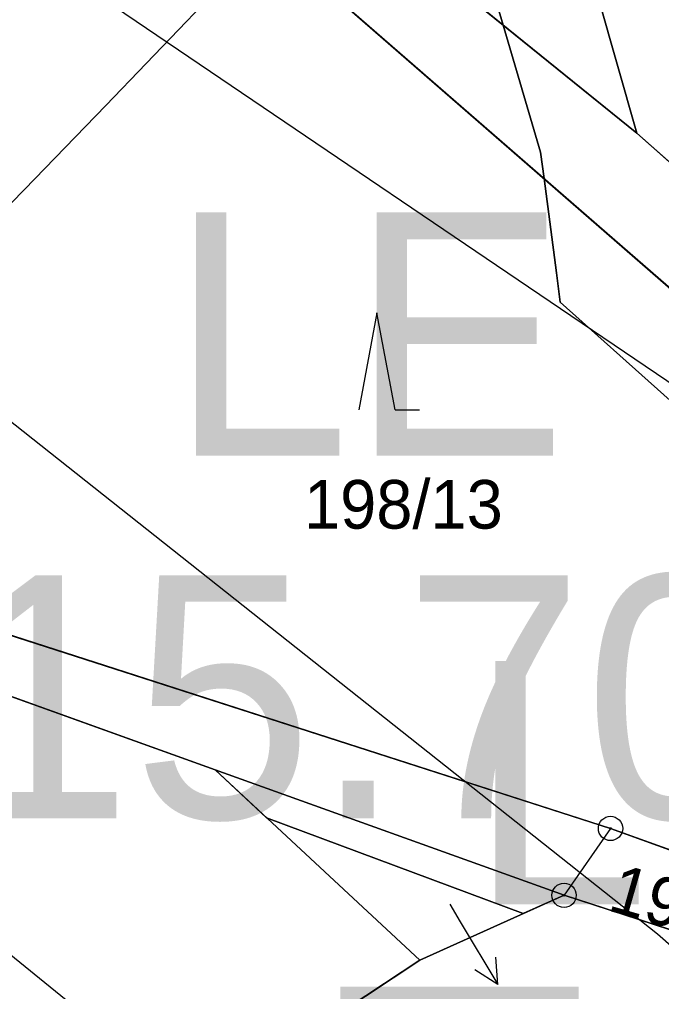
# Model space of a CAD drawing. Extents: x -706130 to -698555, y -971544 to -967260.
# Drawn here: x -703593.23 to -703566.82, y -970370.62 to -970330.64 of the extents above; entities that cross this region are included whole.
import ezdxf

# ---------------------------------------------------------------- set-up
doc = ezdxf.new("R2010")
doc.units = 0
for name, color, linetype in [('BPEJ hranice S', 7, 'Continuous'), ('BPEJ I-II trida ochrany S', 7, 'Continuous'), ('Docházková izochrona - VLAK N', 7, 'Continuous'), ('Hranice intravilán', 7, 'Continuous'), ('KN_Hranice_parcel', 7, 'Continuous'), ('KN_Parcelni cisla', 7, 'Continuous'), ('KN_Parcelni cisla_sipky', 7, 'Continuous'), ('KN_Polygon parcely', 7, 'Continuous'), ('KN_POZEMKY_10_LESNI POZEMEK', 7, 'Continuous'), ('KN_POZEMKY_14_OSTATNI PLOCHA', 7, 'Continuous'), ('KN_POZEMKY_2_ORNA PUDA', 7, 'Continuous'), ('KN_POZEMKY_5_ZAHRADA', 7, 'Continuous'), ('KN_VYUZITI_17_ostatni plocha_ostatni komunikace', 7, 'Continuous'), ('KN_VYUZITI_26_ostatni plocha_jina plocha', 7, 'Continuous'), ('KN_Značky bodu BP', 7, 'Continuous'), ('KN_Značky kultur', 7, 'Continuous'), ('Plochy lesní všeobecné S', 7, 'Continuous'), ('Plochy smíšené nezastavěného území všeobecné S', 7, 'Continuous'), ('Plochy smíšené obytné venkovské S', 7, 'Continuous'), ('Plochy verejnych prostranstvi - komunikace ostatni S', 7, 'Continuous'), ('Plochy zemědělské všeobecné CELEK S', 7, 'Continuous'), ('Plochy zmen_ zastavitelne plochy popis', 7, 'Continuous'), ('Regulační bloky v krajině S', 7, 'Continuous'), ('Regulační bloky zastavěné S', 7, 'Continuous'), ('Regulační kódy v krajině S', 7, 'Continuous'), ('Regulační kódy zastavěné S', 7, 'Continuous'), ('VÝŠKOPIS_vrstevnice hlavní', 7, 'Continuous'), ('VÝŠKOPIS_vrstevnice zesílená', 7, 'Continuous'), ('Zastavene uzemi N', 7, 'Continuous'), ('Zastavene uzemi plochy N', 7, 'Continuous')]:
    doc.layers.add(name, color=color, linetype=linetype)

msp = doc.modelspace()

# ---------------------------------------------------------------- linework, layer by layer
at = {"layer": 'BPEJ hranice S'}
for points in [[(-703543.88, -970308.96), (-703575.83, -970307.17), (-703575.024, -970310.008), (-703579.078, -970309.754), (-703578.857, -970310.66), (-703576.752, -970319.302), (-703573.339, -970330.87), (-703571.796, -970336.097), (-703571.653, -970337.187), (-703571.145, -970341.063), (-703570.987, -970342.269), (-703545.4, -970365.134)], [(-703521.358, -970401.721), (-703526.313, -970392.115), (-703527.019, -970386.612), (-703527.598, -970382.095), (-703530.212, -970378.882), (-703530.266, -970378.816), (-703534.749, -970374.763), (-703545.4, -970365.134), (-703570.987, -970342.269), (-703571.145, -970341.063), (-703571.653, -970337.187), (-703571.796, -970336.097), (-703573.339, -970330.87), (-703576.752, -970319.302), (-703578.857, -970310.66), (-703579.078, -970309.754), (-703575.024, -970310.008), (-703575.83, -970307.17), (-703543.88, -970308.96), (-703535.054, -970310.407), (-703532.685, -970311.749), (-703530.488, -970312.577), (-703529.679, -970312.882), (-703524.71, -970314.755)], [(-703646.15, -970332.73), (-703632.252, -970340.643), (-703627.096, -970330.836), (-703626.888, -970330.882), (-703625.56, -970327.91), (-703593.92, -970335.61), (-703602.16, -970353.21), (-703603.047, -970353.01), (-703603.939, -970354.94), (-703602.51, -970355.27), (-703585.18, -970361.5), (-703583.066, -970363.468), (-703572.508, -970367.413), (-703570.83, -970366.66), (-703551.37, -970372.97), (-703530.212, -970378.882), (-703527.598, -970382.095), (-703527.019, -970386.612), (-703526.313, -970392.115), (-703521.358, -970401.721)], [(-703551.37, -970372.97), (-703570.83, -970366.66), (-703572.508, -970367.413), (-703583.066, -970363.468), (-703585.18, -970361.5), (-703602.51, -970355.27), (-703603.939, -970354.94), (-703603.047, -970353.01), (-703602.16, -970353.21), (-703593.92, -970335.61), (-703625.56, -970327.91), (-703626.888, -970330.882), (-703627.096, -970330.836), (-703632.252, -970340.643), (-703646.15, -970332.73)]]:
    msp.add_lwpolyline(points, dxfattribs=at)
at = {"layer": 'BPEJ I-II trida ochrany S'}
for p, q in [((-703575.024, -970310.008), (-703567.84, -970335.32)), ((-703567.84, -970335.32), (-703520.6, -970377.03))]:
    msp.add_line(p, q, dxfattribs=at)
at = {"layer": 'Docházková izochrona - VLAK N'}
msp.add_circle((-704165.451, -969778.767), 800, dxfattribs=at)
at = {"layer": 'Hranice intravilán'}
msp.add_lwpolyline([(-703506.95, -970413.21), (-703510.55, -970383.21), (-703519.27, -970381.94), (-703551.37, -970372.97), (-703570.83, -970366.66), (-703576.77, -970369.33), (-703585.18, -970361.5), (-703602.51, -970355.27), (-703602.16, -970353.21), (-703593.92, -970335.61), (-703625.56, -970327.91), (-703631.45, -970341.1), (-703646.15, -970332.73)], dxfattribs=at)
at = {"layer": 'KN_Hranice_parcel'}
for p, q in [((-703567.84, -970335.32), (-703575.83, -970307.17)), ((-703520.6, -970377.03), (-703567.84, -970335.32)), ((-703585.18, -970361.5), (-703576.77, -970369.33)), ((-703570.83, -970366.66), (-703585.18, -970361.5)), ((-703576.77, -970369.33), (-703570.83, -970366.66)), ((-703576.77, -970369.33), (-703581.16, -970372.23))]:
    msp.add_line(p, q, dxfattribs=at)
for points in [[(-703623.56, -970304.51), (-703584.36, -970321.95), (-703567.84, -970335.32)], [(-703526.62, -970376.37), (-703586.2, -970324.53), (-703627.08, -970307.65), (-703635.35, -970306.97)], [(-703585.18, -970361.5), (-703602.51, -970355.27), (-703629.96, -970348.93)], [(-703602.16, -970353.21), (-703568.92, -970363.91), (-703550.58, -970370.54), (-703536.13, -970374.49), (-703526.62, -970376.37)], [(-703519.27, -970381.94), (-703551.37, -970372.97), (-703570.83, -970366.66)]]:
    msp.add_lwpolyline(points, dxfattribs=at)
at = {"layer": 'KN_Parcelni cisla_sipky'}
for p, q in [((-703575.53, -970367.03), (-703575.1, -970367.75)), ((-703575.1, -970367.75), (-703573.554, -970370.322)), ((-703573.554, -970370.322), (-703573.641, -970369.206)), ((-703573.554, -970370.322), (-703574.499, -970369.722))]:
    msp.add_line(p, q, dxfattribs=at)
at = {"layer": 'KN_Polygon parcely'}
for points in [[(-703634.06, -970304.37), (-703672.63, -970303.91), (-703635.35, -970306.97), (-703627.08, -970307.65), (-703586.2, -970324.53), (-703526.62, -970376.37), (-703520.6, -970377.03), (-703567.84, -970335.32), (-703584.36, -970321.95), (-703623.56, -970304.51)], [(-703567.84, -970335.32), (-703575.83, -970307.17), (-703623.56, -970304.51), (-703584.36, -970321.95)], [(-703625.56, -970327.91), (-703593.92, -970335.61), (-703602.16, -970353.21), (-703568.92, -970363.91), (-703550.58, -970370.54), (-703536.13, -970374.49), (-703526.62, -970376.37), (-703586.2, -970324.53), (-703627.08, -970307.65), (-703635.35, -970306.97), (-703646.15, -970332.73), (-703631.45, -970341.1)], [(-703629.04, -970347.16), (-703629.96, -970348.93), (-703602.51, -970355.27), (-703585.18, -970361.5), (-703570.83, -970366.66), (-703551.37, -970372.97), (-703519.27, -970381.94), (-703510.55, -970383.21), (-703520.6, -970377.03), (-703526.62, -970376.37), (-703536.13, -970374.49), (-703550.58, -970370.54), (-703568.92, -970363.91), (-703602.16, -970353.21)], [(-703628.65, -970362.29), (-703626.44, -970359.2), (-703621.9, -970352.85), (-703611.86, -970360.13), (-703613.38, -970362.18), (-703616.65, -970366.59), (-703618.44, -970369.01), (-703618.59, -970369.21), (-703605.17, -970378.02), (-703591.04, -970373.06), (-703581.16, -970372.23), (-703576.77, -970369.33), (-703585.18, -970361.5), (-703602.51, -970355.27), (-703629.96, -970348.93), (-703634.72, -970358.12)], [(-703570.83, -970366.66), (-703585.18, -970361.5), (-703576.77, -970369.33)], [(-703551.37, -970372.97), (-703570.83, -970366.66), (-703576.77, -970369.33), (-703581.16, -970372.23), (-703565.8, -970381.62), (-703537.96, -970401.43), (-703521.21, -970404.7), (-703519.27, -970381.94)]]:
    msp.add_lwpolyline(points, close=True, dxfattribs=at)
msp.add_lwpolyline([(-703101.77, -970393.29), (-703180.98, -970367.52), (-703222.41, -970359.09), (-703238.4, -970354.77), (-703282.08, -970349.74), (-703302.56, -970346.95), (-703344.42, -970343.17), (-703393.17, -970334.04), (-703414.53, -970329.99), (-703464.62, -970329.07), (-703507.08, -970316.99), (-703519.13, -970313.02), (-703543.88, -970308.96), (-703575.83, -970307.17), (-703567.84, -970335.32), (-703520.6, -970377.03), (-703394.73, -970395.4), (-703351.24, -970400.63), (-703308.86, -970406.89), (-703299.83, -970408.91), (-703222.69, -970421.09), (-703201.65, -970428.27), (-703127.84, -970453.09)], dxfattribs=at)
at = {"layer": 'KN_POZEMKY_10_LESNI POZEMEK'}
for p, q in [((-703586.2, -970324.53), (-703526.62, -970376.37)), ((-703568.92, -970363.91), (-703602.16, -970353.21)), ((-703576.77, -970369.33), (-703585.18, -970361.5)), ((-703585.18, -970361.5), (-703570.83, -970366.66)), ((-703550.58, -970370.54), (-703568.92, -970363.91)), ((-703570.83, -970366.66), (-703576.77, -970369.33))]:
    msp.add_line(p, q, dxfattribs=at)
at = {"layer": 'KN_POZEMKY_14_OSTATNI PLOCHA'}
for p, q in [((-703575.83, -970307.17), (-703567.84, -970335.32)), ((-703567.84, -970335.32), (-703584.36, -970321.95)), ((-703584.36, -970321.95), (-703567.84, -970335.32)), ((-703526.62, -970376.37), (-703586.2, -970324.53)), ((-703567.84, -970335.32), (-703520.6, -970377.03)), ((-703602.16, -970353.21), (-703568.92, -970363.91)), ((-703585.18, -970361.5), (-703602.51, -970355.27)), ((-703570.83, -970366.66), (-703585.18, -970361.5)), ((-703568.92, -970363.91), (-703550.58, -970370.54)), ((-703551.37, -970372.97), (-703570.83, -970366.66))]:
    msp.add_line(p, q, dxfattribs=at)
at = {"layer": 'KN_POZEMKY_2_ORNA PUDA'}
for p, q in [((-703567.84, -970335.32), (-703575.83, -970307.17)), ((-703520.6, -970377.03), (-703567.84, -970335.32))]:
    msp.add_line(p, q, dxfattribs=at)
at = {"layer": 'KN_POZEMKY_5_ZAHRADA'}
for p, q in [((-703602.51, -970355.27), (-703585.18, -970361.5)), ((-703585.18, -970361.5), (-703576.77, -970369.33)), ((-703576.77, -970369.33), (-703570.83, -970366.66)), ((-703570.83, -970366.66), (-703551.37, -970372.97)), ((-703581.16, -970372.23), (-703576.77, -970369.33)), ((-703576.77, -970369.33), (-703581.16, -970372.23))]:
    msp.add_line(p, q, dxfattribs=at)
at = {"layer": 'KN_VYUZITI_17_ostatni plocha_ostatni komunikace'}
for p, q in [((-703584.36, -970321.95), (-703567.84, -970335.32)), ((-703526.62, -970376.37), (-703586.2, -970324.53)), ((-703567.84, -970335.32), (-703520.6, -970377.03)), ((-703602.16, -970353.21), (-703568.92, -970363.91)), ((-703585.18, -970361.5), (-703602.51, -970355.27)), ((-703570.83, -970366.66), (-703585.18, -970361.5)), ((-703568.92, -970363.91), (-703550.58, -970370.54)), ((-703551.37, -970372.97), (-703570.83, -970366.66))]:
    msp.add_line(p, q, dxfattribs=at)
at = {"layer": 'KN_VYUZITI_26_ostatni plocha_jina plocha'}
for p, q in [((-703575.83, -970307.17), (-703567.84, -970335.32)), ((-703567.84, -970335.32), (-703584.36, -970321.95))]:
    msp.add_line(p, q, dxfattribs=at)
at = {"layer": 'KN_Značky bodu BP'}
for centre, radius in [((-703568.92, -970363.91), 0.5), ((-703568.92, -970363.91), 0.0303), ((-703570.83, -970366.66), 0.5), ((-703570.83, -970366.66), 0.0303)]:
    msp.add_circle(centre, radius, dxfattribs=at)
at = {"layer": 'KN_Značky kultur'}
for p, q in [((-703578.53, -970342.7), (-703579.28, -970346.7)), ((-703577.78, -970346.7), (-703578.53, -970342.7)), ((-703577.78, -970346.7), (-703576.784, -970346.7))]:
    msp.add_line(p, q, dxfattribs=at)
at = {"layer": 'Plochy lesní všeobecné S'}
for p, q in [((-703526.62, -970376.37), (-703586.2, -970324.53)), ((-703602.16, -970353.21), (-703568.92, -970363.91)), ((-703570.83, -970366.66), (-703585.18, -970361.5)), ((-703585.18, -970361.5), (-703576.77, -970369.33)), ((-703568.92, -970363.91), (-703550.58, -970370.54)), ((-703576.77, -970369.33), (-703570.83, -970366.66))]:
    msp.add_line(p, q, dxfattribs=at)
at = {"layer": 'Plochy smíšené nezastavěného území všeobecné S'}
for p, q in [((-703567.84, -970335.32), (-703575.83, -970307.17)), ((-703520.6, -970377.03), (-703567.84, -970335.32))]:
    msp.add_line(p, q, dxfattribs=at)
msp.add_lwpolyline([(-703627.08, -970307.65), (-703586.2, -970324.53), (-703526.62, -970376.37)], dxfattribs=at)
at = {"layer": 'Plochy smíšené obytné venkovské S'}
for p, q in [((-703576.77, -970369.33), (-703585.18, -970361.5)), ((-703570.83, -970366.66), (-703576.77, -970369.33))]:
    msp.add_line(p, q, dxfattribs=at)
for points in [[(-703585.18, -970361.5), (-703602.51, -970355.27), (-703629.96, -970348.93)], [(-703519.27, -970381.94), (-703551.37, -970372.97), (-703570.83, -970366.66)]]:
    msp.add_lwpolyline(points, dxfattribs=at)
at = {"layer": 'Plochy verejnych prostranstvi - komunikace ostatni S'}
for p, q in [((-703602.51, -970355.27), (-703585.18, -970361.5)), ((-703585.18, -970361.5), (-703570.83, -970366.66))]:
    msp.add_line(p, q, dxfattribs=at)
for points in [[(-703550.58, -970370.54), (-703568.92, -970363.91), (-703602.16, -970353.21)], [(-703570.83, -970366.66), (-703551.37, -970372.97), (-703519.27, -970381.94)]]:
    msp.add_lwpolyline(points, dxfattribs=at)
at = {"layer": 'Plochy zemědělské všeobecné CELEK S'}
for p, q in [((-703575.83, -970307.17), (-703567.84, -970335.32)), ((-703567.84, -970335.32), (-703520.6, -970377.03))]:
    msp.add_line(p, q, dxfattribs=at)
at = {"layer": 'Regulační bloky v krajině S'}
for p, q in [((-703567.84, -970335.32), (-703575.83, -970307.17)), ((-703575.83, -970307.17), (-703567.84, -970335.32)), ((-703526.62, -970376.37), (-703586.2, -970324.53)), ((-703520.6, -970377.03), (-703567.84, -970335.32)), ((-703567.84, -970335.32), (-703520.6, -970377.03)), ((-703602.16, -970353.21), (-703568.92, -970363.91)), ((-703570.83, -970366.66), (-703585.18, -970361.5)), ((-703585.18, -970361.5), (-703576.77, -970369.33)), ((-703568.92, -970363.91), (-703550.58, -970370.54)), ((-703576.77, -970369.33), (-703570.83, -970366.66))]:
    msp.add_line(p, q, dxfattribs=at)
msp.add_lwpolyline([(-703627.08, -970307.65), (-703586.2, -970324.53), (-703526.62, -970376.37)], dxfattribs=at)
at = {"layer": 'Regulační bloky zastavěné S'}
for p, q in [((-703602.51, -970355.27), (-703585.18, -970361.5)), ((-703576.77, -970369.33), (-703585.18, -970361.5)), ((-703585.18, -970361.5), (-703570.83, -970366.66)), ((-703570.83, -970366.66), (-703576.77, -970369.33))]:
    msp.add_line(p, q, dxfattribs=at)
for points in [[(-703585.18, -970361.5), (-703602.51, -970355.27), (-703629.96, -970348.93)], [(-703550.58, -970370.54), (-703568.92, -970363.91), (-703602.16, -970353.21)], [(-703519.27, -970381.94), (-703551.37, -970372.97), (-703570.83, -970366.66)], [(-703570.83, -970366.66), (-703551.37, -970372.97), (-703519.27, -970381.94)]]:
    msp.add_lwpolyline(points, dxfattribs=at)
at = {"layer": 'VÝŠKOPIS_vrstevnice hlavní'}
for points in [[(-703652.014, -970290.78), (-703654.154, -970295.346), (-703654.868, -970299.911), (-703653.584, -970306.617), (-703650.873, -970309.755), (-703633.895, -970319.457), (-703598.512, -970343.283), (-703566.982, -970368.25), (-703547.294, -970385.513), (-703536.736, -970395.786), (-703526.607, -970407.199), (-703515.906, -970420.896), (-703487.515, -970468.833), (-703454.558, -970530.467), (-703434.299, -970564.708), (-703416.75, -970589.818), (-703387.788, -970624.059)], [(-703650.73, -970331.726), (-703611.924, -970355.553), (-703596.23, -970366.966), (-703580.251, -970379.949), (-703563.416, -970396.356), (-703543.442, -970420.611), (-703533.597, -970434.307), (-703519.758, -970457.134), (-703511.626, -970475.396), (-703506.776, -970491.375), (-703507.061, -970495.941), (-703510.057, -970499.793), (-703513.196, -970500.22), (-703519.188, -970498.508), (-703527.177, -970492.659), (-703553.144, -970470.831), (-703581.107, -970451.57), (-703593.091, -970444.864), (-703601.081, -970441.155), (-703621.055, -970434.021), (-703633.61, -970431.739), (-703649.018, -970431.739)]]:
    msp.add_lwpolyline(points, dxfattribs=at)
at = {"layer": 'VÝŠKOPIS_vrstevnice zesílená'}
msp.add_lwpolyline([(-703395.058, -970263.415), (-703403.482, -970269.094), (-703425.739, -970280.793), (-703458.125, -970291.779), (-703470.109, -970292.492), (-703482.094, -970290.209), (-703530.031, -970276.085), (-703542.015, -970273.517), (-703554.57, -970271.805), (-703567.696, -970272.518), (-703574.259, -970273.945), (-703580.822, -970276.228), (-703590.095, -970281.078), (-703604.291, -970293.419), (-703610.64, -970306.759), (-703610.782, -970309.327), (-703608.785, -970314.891), (-703598.513, -970323.88), (-703557.424, -970351.701), (-703538.734, -970367.537), (-703522.184, -970385.228), (-703482.093, -970438.016), (-703448.994, -970486.952), (-703432.301, -970516.057)], dxfattribs=at)
at = {"layer": 'Zastavene uzemi N'}
msp.add_lwpolyline([(-703506.95, -970413.21), (-703510.55, -970383.21), (-703520.6, -970377.03), (-703526.62, -970376.37), (-703536.13, -970374.49), (-703550.58, -970370.54), (-703568.92, -970363.91), (-703570.83, -970366.66), (-703576.77, -970369.33), (-703585.18, -970361.5), (-703602.51, -970355.27), (-703602.16, -970353.21), (-703593.92, -970335.61), (-703625.56, -970327.91), (-703631.45, -970341.1), (-703646.15, -970332.73)], dxfattribs=at)
at = {"layer": 'Zastavene uzemi plochy N'}
msp.add_lwpolyline([(-703506.95, -970413.21), (-703510.55, -970383.21), (-703520.6, -970377.03), (-703526.62, -970376.37), (-703536.13, -970374.49), (-703550.58, -970370.54), (-703568.92, -970363.91), (-703570.83, -970366.66), (-703576.77, -970369.33), (-703585.18, -970361.5), (-703602.51, -970355.27), (-703602.16, -970353.21), (-703593.92, -970335.61), (-703625.56, -970327.91), (-703631.45, -970341.1), (-703646.15, -970332.73)], dxfattribs=at)

# ---------------------------------------------------------------- texts
at = {"layer": 'KN_Parcelni cisla'}
msp.add_text('198/13', height=2, dxfattribs=at).set_placement((-703581.53, -970351.58))
msp.add_text('1962', height=2, rotation=344, dxfattribs=at).set_placement((-703569.094, -970367.267))
at = {"layer": 'Plochy zmen_ zastavitelne plochy popis'}
msp.add_text('Z07', height=15, dxfattribs=at).set_placement((-703581.389, -970385.413))
at = {"layer": 'Regulační kódy v krajině S'}
for p in [(-703587.074, -970348.578), (-703574.75, -970367.03)]:
    msp.add_text('LE', height=10, dxfattribs=at).set_placement(p)
at = {"layer": 'Regulační kódy zastavěné S'}
msp.add_text('SV1.15.70', height=10, dxfattribs=at).set_placement((-703625.021, -970363.496))

doc.saveas('drawing.dxf')
